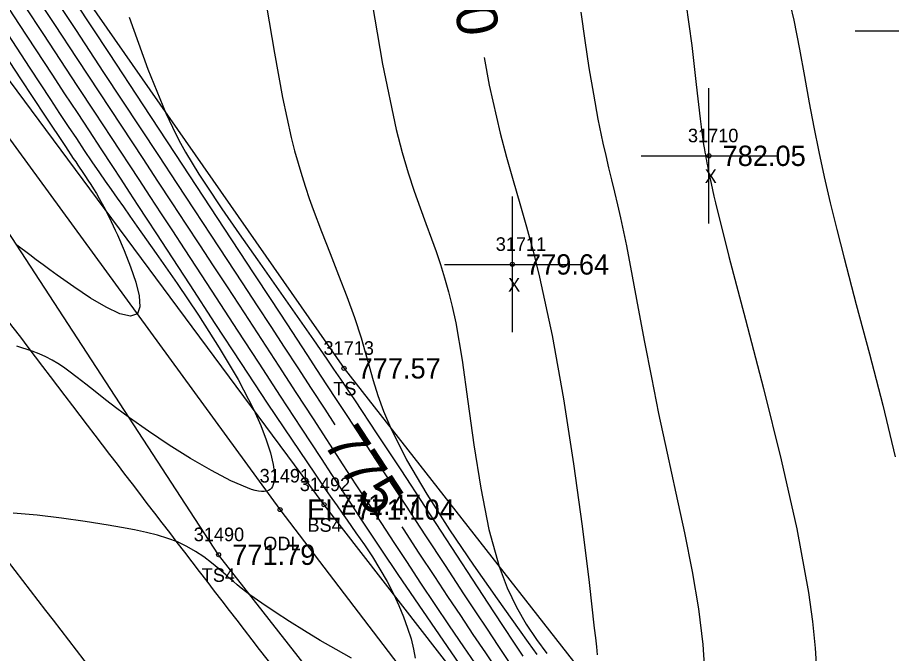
# Model space of a CAD drawing. Extents: x 1376587 to 1378239, y 1000335 to 1003031.
# Drawn here: x 1378117.5 to 1378181.9, y 1000447 to 1000493.9 of the extents above; entities that cross this region are included whole.
import ezdxf

# ---------------------------------------------------------------- set-up
doc = ezdxf.new("R2010")
doc.units = 0
for name, color, linetype in [('RD_DTM_BkLn1', 7, 'Continuous'), ('RD_DTM_BkLn2', 7, 'Continuous'), ('RD_DTM_BkLn_txCode', 7, 'Continuous'), ('RD_DTM_Major1', 7, 'Continuous'), ('RD_DTM_Major1_Lbl', 7, 'Continuous'), ('RD_DTM_Minor1', 7, 'Continuous'), ('RD_EX_H2O', 7, 'Continuous'), ('RD_EX_H2O_txCode', 7, 'Continuous'), ('RD_EX_Misc', 7, 'Continuous'), ('RD_EX_Misc_txCode', 7, 'Continuous'), ('RD_EX_Road', 7, 'Continuous'), ('RD_EX_TX_H2O_ELEV', 7, 'Continuous'), ('RD_EX_TX_Misc_ELEV', 7, 'Continuous'), ('RD_SMD_Locator', 7, 'Continuous')]:
    doc.layers.add(name, color=color, linetype=linetype)

msp = doc.modelspace()

# ---------------------------------------------------------------- linework, layer by layer
at = {"layer": 'RD_DTM_BkLn1'}
msp.add_spline([(1378169.212, 1000387.103), (1378131.506, 1000434.744), (1378095.477, 1000481.988), (1378063.033, 1000526.867), (1378030.177, 1000574.233), (1377998.011, 1000622.539), (1377965.721, 1000673.201), (1377936, 1000721.493), (1377904.113, 1000773.429), (1377890.868, 1000795.129)], degree=3, dxfattribs=at)
at = {"layer": 'RD_DTM_BkLn2'}
for points in [[(1378190.398, 1000393.443), (1378169.827, 1000419.586), (1378140.073, 1000457.945), (1378106.638, 1000503.045), (1378080.309, 1000536.837), (1378054.858, 1000574.217), (1378031.288, 1000609.189), (1378023.609, 1000623.494), (1378023.602, 1000635.418), (1378048.247, 1000654.107), (1378063.88, 1000653.985)], [(1378184.932, 1000389.914), (1378162.528, 1000415.61), (1378132.296, 1000454.253), (1378102.474, 1000500.023), (1378076.88, 1000534.536), (1378051.356, 1000571.753), (1378025.282, 1000608.511), (1378019.607, 1000621.768)], [(1378038.697, 1000617.909), (1378063.36, 1000579.778), (1378090.166, 1000542.645), (1378113.6, 1000508.056), (1378141.542, 1000468.001), (1378167.145, 1000435.28), (1378192.427, 1000404.958)]]:
    msp.add_lwpolyline(points, dxfattribs=at)
at = {"layer": 'RD_DTM_Major1'}
for points in [[(1378119.714, 1000496.067), (1378121.74, 1000492.987), (1378123.816, 1000489.834), (1378127.852, 1000483.703), (1378129.206, 1000481.646), (1378130.491, 1000479.694), (1378131.716, 1000477.83), (1378132.892, 1000476.04), (1378134.029, 1000474.308), (1378135.136, 1000472.618), (1378136.142, 1000471.08), (1378137.137, 1000469.557), (1378138.128, 1000468.038), (1378139.121, 1000466.516), (1378140.123, 1000464.981), (1378140.866, 1000463.841)], [(1378115.635, 1000492.475), (1378117.687, 1000489.356), (1378119.511, 1000486.591), (1378120.998, 1000484.357), (1378121.585, 1000483.483), (1378121.758, 1000483.226), (1378121.922, 1000482.985), (1378122.076, 1000482.757), (1378122.183, 1000482.6), (1378122.479, 1000482.162), (1378122.66, 1000481.891), (1378122.876, 1000481.561), (1378123.084, 1000481.235), (1378123.289, 1000480.898), (1378123.497, 1000480.539), (1378123.714, 1000480.143), (1378123.946, 1000479.698), (1378124.083, 1000479.428), (1378124.225, 1000479.141), (1378124.371, 1000478.838), (1378124.523, 1000478.519), (1378124.677, 1000478.187), (1378124.834, 1000477.842), (1378125.337, 1000476.688), (1378125.807, 1000475.499), (1378126.193, 1000474.357), (1378126.441, 1000473.343), (1378126.499, 1000472.535), (1378126.315, 1000472.016), (1378125.802, 1000471.842), (1378125.007, 1000472.029), (1378124.001, 1000472.501), (1378122.849, 1000473.184), (1378121.62, 1000474.002), (1378120.381, 1000474.881), (1378119.862, 1000475.259), (1378119.354, 1000475.634), (1378118.855, 1000476.006), (1378118.366, 1000476.373), (1378117.414, 1000477.093)], [(1378151.864, 1000490.917), (1378152.25, 1000488.895), (1378153.05, 1000485.356), (1378153.517, 1000483.575), (1378154.001, 1000481.86), (1378154.495, 1000480.164), (1378154.992, 1000478.441), (1378155.485, 1000476.645), (1378155.966, 1000474.73), (1378156.884, 1000470.428), (1378157.718, 1000465.74), (1378158.457, 1000460.952), (1378159.089, 1000456.348), (1378159.606, 1000452.214), (1378159.994, 1000448.834), (1378160.073, 1000448.118), (1378160.145, 1000447.465), (1378160.212, 1000446.868)], [(1378145.792, 1000456.309), (1378145.894, 1000456.153), (1378147.068, 1000454.37), (1378148.212, 1000452.637), (1378149.18, 1000451.177), (1378150.124, 1000449.759), (1378151.05, 1000448.372), (1378151.964, 1000447.006), (1378152.872, 1000445.65)]]:
    msp.add_lwpolyline(points, dxfattribs=at)
at = {"layer": 'RD_DTM_Minor1'}
for points in [[(1378143.432, 1000496.081), (1378144.383, 1000490.44), (1378145.389, 1000485.612), (1378145.825, 1000483.93), (1378146.266, 1000482.429), (1378146.708, 1000481.076), (1378147.146, 1000479.835), (1378147.574, 1000478.675), (1378147.988, 1000477.56), (1378148.327, 1000476.619), (1378148.651, 1000475.668), (1378148.959, 1000474.686), (1378149.25, 1000473.654), (1378149.523, 1000472.553), (1378149.778, 1000471.362), (1378150.246, 1000468.615), (1378150.678, 1000465.564), (1378151.12, 1000462.364), (1378151.619, 1000459.166), (1378152.221, 1000456.124), (1378152.973, 1000453.392), (1378153.578, 1000451.8), (1378154.251, 1000450.388), (1378154.974, 1000449.129), (1378155.726, 1000447.998), (1378156.488, 1000446.966)], [(1378116.148, 1000495.586), (1378117.603, 1000493.361), (1378119.995, 1000489.706), (1378120.946, 1000488.256), (1378121.861, 1000486.861), (1378122.748, 1000485.509), (1378123.615, 1000484.188), (1378124.468, 1000482.887), (1378125.085, 1000481.945), (1378125.708, 1000480.993), (1378126.346, 1000480.016), (1378127.01, 1000479.001), (1378127.707, 1000477.933), (1378128.447, 1000476.797), (1378130.162, 1000474.167), (1378132.028, 1000471.309), (1378133.963, 1000468.356), (1378135.885, 1000465.441), (1378137.711, 1000462.698), (1378139.361, 1000460.26), (1378139.807, 1000459.61), (1378140.232, 1000458.996), (1378140.639, 1000458.411), (1378141.03, 1000457.853), (1378141.407, 1000457.316), (1378141.773, 1000456.797), (1378142.425, 1000455.871), (1378143.045, 1000454.973), (1378143.635, 1000454.086), (1378144.193, 1000453.193), (1378144.718, 1000452.277), (1378145.211, 1000451.321), (1378145.586, 1000450.505), (1378145.93, 1000449.674), (1378146.231, 1000448.847), (1378146.48, 1000448.048), (1378146.667, 1000447.297), (1378146.782, 1000446.616)], [(1378118.578, 1000495.818), (1378120.185, 1000493.373), (1378121.834, 1000490.865), (1378125.125, 1000485.864), (1378126.699, 1000483.473), (1378127.791, 1000481.813), (1378128.846, 1000480.209), (1378129.875, 1000478.645), (1378130.888, 1000477.101), (1378131.897, 1000475.562), (1378132.915, 1000474.008), (1378134.172, 1000472.085), (1378135.446, 1000470.133), (1378136.726, 1000468.17), (1378138, 1000466.214), (1378139.258, 1000464.281), (1378141.466, 1000460.888), (1378142.423, 1000459.419), (1378143.364, 1000457.977), (1378144.293, 1000456.555), (1378145.217, 1000455.147), (1378146.14, 1000453.746), (1378147.187, 1000452.165), (1378148.239, 1000450.587), (1378149.297, 1000449.014), (1378150.362, 1000447.45), (1378151.432, 1000445.895)], [(1378174.152, 1000495.961), (1378174.698, 1000493.677), (1378175.131, 1000491.55), (1378175.497, 1000489.537), (1378175.841, 1000487.596), (1378176.182, 1000485.781), (1378176.55, 1000483.966), (1378176.951, 1000482.122), (1378177.39, 1000480.221), (1378177.873, 1000478.235), (1378178.407, 1000476.136), (1378179.309, 1000472.717), (1378180.28, 1000469.071), (1378181.258, 1000465.295), (1378182.183, 1000461.483)], [(1378121.727, 1000495.016), (1378124.228, 1000491.213), (1378126.703, 1000487.447), (1378129.063, 1000483.856), (1378130.664, 1000481.421), (1378132.164, 1000479.139), (1378134.896, 1000474.982), (1378136.142, 1000473.083), (1378137.319, 1000471.287), (1378138.066, 1000470.145), (1378138.798, 1000469.027), (1378139.525, 1000467.914), (1378140.259, 1000466.791), (1378141.011, 1000465.639), (1378141.792, 1000464.442), (1378144.594, 1000460.152), (1378146.069, 1000457.897), (1378147.546, 1000455.644), (1378148.988, 1000453.449), (1378150.359, 1000451.369), (1378151.243, 1000450.034), (1378152.084, 1000448.766), (1378152.891, 1000447.554), (1378153.671, 1000446.384)], [(1378135.823, 1000494.726), (1378136.41, 1000491.251), (1378137.012, 1000487.983), (1378137.651, 1000485.039), (1378137.9, 1000484.056), (1378138.156, 1000483.123), (1378138.422, 1000482.231), (1378138.696, 1000481.372), (1378138.98, 1000480.534), (1378139.274, 1000479.709), (1378139.885, 1000478.083), (1378140.516, 1000476.471), (1378141.145, 1000474.878), (1378141.751, 1000473.308), (1378142.313, 1000471.763), (1378142.809, 1000470.248), (1378143.111, 1000469.204), (1378143.399, 1000468.159), (1378143.699, 1000467.097), (1378144.04, 1000466.001), (1378144.45, 1000464.853), (1378144.957, 1000463.637), (1378146.152, 1000461.263), (1378147.642, 1000458.713), (1378149.322, 1000456.086), (1378151.087, 1000453.479), (1378152.831, 1000450.992), (1378154.449, 1000448.723), (1378155.119, 1000447.786), (1378155.746, 1000446.905)], [(1378166.754, 1000494.961), (1378167.176, 1000491.811), (1378167.503, 1000488.948), (1378167.794, 1000486.401), (1378167.844, 1000486.01), (1378167.894, 1000485.626), (1378167.946, 1000485.249), (1378168, 1000484.877), (1378168.056, 1000484.507), (1378168.115, 1000484.139), (1378168.149, 1000483.939), (1378168.183, 1000483.739), (1378168.219, 1000483.538), (1378168.255, 1000483.335), (1378168.293, 1000483.132), (1378168.333, 1000482.926), (1378168.416, 1000482.505), (1378168.505, 1000482.073), (1378168.601, 1000481.628), (1378168.703, 1000481.169), (1378168.812, 1000480.692), (1378168.929, 1000480.197), (1378169.92, 1000476.256), (1378171.145, 1000471.597), (1378172.476, 1000466.505), (1378173.78, 1000461.262), (1378174.929, 1000456.151), (1378175.792, 1000451.455), (1378176.08, 1000449.34), (1378176.277, 1000447.358), (1378176.395, 1000445.469)], [(1378118.042, 1000494.66), (1378119.329, 1000492.698), (1378121.889, 1000488.8), (1378123.145, 1000486.89), (1378124.374, 1000485.023), (1378126.407, 1000481.93), (1378127.236, 1000480.669), (1378128.063, 1000479.409), (1378128.899, 1000478.132), (1378129.756, 1000476.823), (1378130.645, 1000475.463), (1378132.125, 1000473.195), (1378133.676, 1000470.816), (1378135.26, 1000468.384), (1378136.841, 1000465.956), (1378138.383, 1000463.592), (1378139.849, 1000461.348), (1378140.627, 1000460.161), (1378141.378, 1000459.016), (1378142.113, 1000457.9), (1378142.841, 1000456.8), (1378143.571, 1000455.701), (1378144.313, 1000454.59), (1378145.515, 1000452.802), (1378146.741, 1000450.992), (1378147.962, 1000449.201), (1378149.149, 1000447.472), (1378150.274, 1000445.844)], [(1378159.003, 1000494.276), (1378159.296, 1000492.192), (1378159.602, 1000490.176), (1378159.923, 1000488.236), (1378160.263, 1000486.379), (1378160.626, 1000484.614), (1378160.833, 1000483.695), (1378161.046, 1000482.792), (1378161.263, 1000481.894), (1378161.483, 1000480.987), (1378161.703, 1000480.06), (1378161.922, 1000479.099), (1378162.359, 1000477.03), (1378162.794, 1000474.797), (1378163.24, 1000472.423), (1378163.705, 1000469.929), (1378164.202, 1000467.337), (1378164.739, 1000464.67), (1378165.365, 1000461.746), (1378166.012, 1000458.8), (1378166.637, 1000455.876), (1378167.202, 1000453.013), (1378167.667, 1000450.254), (1378167.991, 1000447.64), (1378168.129, 1000445.731)], [(1378125.711, 1000493.911), (1378127.089, 1000490.069), (1378128.406, 1000486.831), (1378128.893, 1000485.782), (1378129.373, 1000484.832), (1378129.853, 1000483.957), (1378130.34, 1000483.13), (1378130.843, 1000482.324), (1378131.369, 1000481.515), (1378132.541, 1000479.767), (1378133.812, 1000477.921), (1378135.153, 1000476.005), (1378137.922, 1000472.072), (1378139.29, 1000470.112), (1378139.787, 1000469.393), (1378140.281, 1000468.674), (1378140.776, 1000467.949), (1378141.276, 1000467.212), (1378141.785, 1000466.458), (1378142.306, 1000465.68), (1378143.967, 1000463.181), (1378145.724, 1000460.513), (1378147.519, 1000457.771), (1378150.993, 1000452.445), (1378152.557, 1000450.05), (1378153.321, 1000448.885), (1378154.038, 1000447.794), (1378154.717, 1000446.764)], [(1378116.726, 1000492.684), (1378118.388, 1000490.136), (1378119.9, 1000487.829), (1378120.574, 1000486.804), (1378121.207, 1000485.847), (1378121.808, 1000484.944), (1378122.388, 1000484.081), (1378122.956, 1000483.242), (1378123.524, 1000482.414), (1378123.942, 1000481.809), (1378124.37, 1000481.194), (1378124.812, 1000480.563), (1378125.272, 1000479.909), (1378125.756, 1000479.224), (1378126.267, 1000478.5), (1378127.691, 1000476.483), (1378129.235, 1000474.26), (1378130.813, 1000471.911), (1378132.339, 1000469.521), (1378133.726, 1000467.17), (1378134.887, 1000464.94), (1378135.4, 1000463.797), (1378135.813, 1000462.733), (1378136.122, 1000461.765), (1378136.321, 1000460.91), (1378136.406, 1000460.184), (1378136.371, 1000459.606), (1378136.328, 1000459.438), (1378136.269, 1000459.292), (1378136.191, 1000459.168), (1378136.095, 1000459.068), (1378135.978, 1000458.991), (1378135.84, 1000458.94), (1378135.666, 1000458.913), (1378135.466, 1000458.914), (1378135.242, 1000458.943), (1378134.994, 1000458.997), (1378134.723, 1000459.075), (1378134.429, 1000459.176), (1378133.201, 1000459.708), (1378131.774, 1000460.455), (1378130.23, 1000461.354), (1378128.651, 1000462.345), (1378127.118, 1000463.366), (1378125.714, 1000464.355), (1378124.782, 1000465.047), (1378123.95, 1000465.689), (1378123.201, 1000466.282), (1378122.514, 1000466.83), (1378121.871, 1000467.334), (1378121.254, 1000467.796), (1378120.85, 1000468.08), (1378120.44, 1000468.348), (1378120.013, 1000468.6), (1378119.56, 1000468.838), (1378119.073, 1000469.062), (1378118.54, 1000469.274), (1378117.427, 1000469.632)], [(1378142.097, 1000446.612), (1378140.96, 1000447.255), (1378139.792, 1000447.937), (1378138.635, 1000448.631), (1378137.514, 1000449.326), (1378136.454, 1000450.01), (1378135.478, 1000450.67), (1378134.61, 1000451.295), (1378134.276, 1000451.55), (1378133.963, 1000451.797), (1378133.668, 1000452.038), (1378133.386, 1000452.274), (1378133.114, 1000452.505), (1378132.849, 1000452.734), (1378132.306, 1000453.201), (1378131.761, 1000453.654), (1378131.198, 1000454.087), (1378130.604, 1000454.492), (1378129.963, 1000454.864), (1378129.261, 1000455.196), (1378128.558, 1000455.46), (1378127.793, 1000455.692), (1378126.968, 1000455.9), (1378126.084, 1000456.089), (1378125.142, 1000456.265), (1378124.144, 1000456.436), (1378122.466, 1000456.701), (1378120.707, 1000456.95), (1378118.92, 1000457.164), (1378117.16, 1000457.326)]]:
    msp.add_lwpolyline(points, dxfattribs=at)
at = {"layer": 'RD_EX_H2O'}
msp.add_lwpolyline([(1378187.963, 1000391.619), (1378166.952, 1000418.069), (1378136.831, 1000457.58), (1378104.578, 1000501.856), (1378079.015, 1000536.042), (1378053.898, 1000573.861), (1378029.308, 1000608.167), (1378022.926, 1000618.73)], dxfattribs=at)
at = {"layer": 'RD_EX_Misc'}
for p, q in [((1378179.231, 1000492.892), (1378189.231, 1000492.892)), ((1378168.449, 1000478.677), (1378168.449, 1000488.677)), ((1378163.449, 1000483.677), (1378173.449, 1000483.677)), ((1378153.956, 1000470.666), (1378153.956, 1000480.666)), ((1378148.956, 1000475.666), (1378158.956, 1000475.666))]:
    msp.add_line(p, q, dxfattribs=at)
at = {"layer": 'RD_EX_Road'}
for points in [[(1378177.15, 1000392.854), (1378139.733, 1000441.521), (1378104.671, 1000487.69), (1378071.786, 1000533.085), (1378038.454, 1000579.804), (1378007.554, 1000627.96), (1377974.27, 1000678.859), (1377944.465, 1000727.117), (1377913.028, 1000778.581), (1377899.668, 1000800.294)], [(1378161.362, 1000381.162), (1378123.914, 1000428.538), (1378087.578, 1000476.324), (1378055.075, 1000520.944), (1378021.673, 1000568.713), (1377989.952, 1000617.081), (1377957.327, 1000668.378), (1377927.534, 1000716.552), (1377895.409, 1000768.824), (1377883.752, 1000788.501)]]:
    msp.add_spline(points, degree=3, dxfattribs=at)
at = {"layer": 'RD_SMD_Locator'}
for centre in [(1378168.449, 1000483.677), (1378153.956, 1000475.666), (1378141.542, 1000468.001), (1378140.073, 1000457.945), (1378136.831, 1000457.58), (1378132.296, 1000454.253)]:
    msp.add_circle(centre, 0.15, dxfattribs=at)

# ---------------------------------------------------------------- texts
at = {"layer": 'RD_DTM_BkLn_txCode'}
for s, p in [('31713', (1378140.03, 1000469.001)), ('TS', (1378140.747, 1000466.001)), ('31492', (1378138.278, 1000458.945)), ('BS4', (1378138.845, 1000455.945)), ('31490', (1378130.461, 1000455.253)), ('TS4', (1378131.052, 1000452.253))]:
    msp.add_text(s, height=1, dxfattribs=at).set_placement(p)
at = {"layer": 'RD_DTM_Major1_Lbl'}
for s, rotation, p in [('780', 279.44742, (1378148.961, 1000498.946)), ('775', 303.18359, (1378139.938, 1000462.514))]:
    msp.add_text(s, height=3, rotation=rotation, dxfattribs=at).set_placement(p)
at = {"layer": 'RD_EX_H2O_txCode'}
for s, p in [('31491', (1378135.319, 1000459.58)), ('ODL', (1378135.587, 1000454.58))]:
    msp.add_text(s, height=1, dxfattribs=at).set_placement(p)
at = {"layer": 'RD_EX_Misc_txCode'}
for s, p in [('31710', (1378166.898, 1000484.677)), ('X', (1378168.134, 1000481.677)), ('31711', (1378152.728, 1000476.666)), ('X', (1378153.641, 1000473.666))]:
    msp.add_text(s, height=1, dxfattribs=at).set_placement(p)
at = {"layer": 'RD_EX_TX_H2O_ELEV'}
msp.add_text('EL=771.104', height=1.5, dxfattribs=at).set_placement((1378138.831, 1000456.83))
at = {"layer": 'RD_EX_TX_Misc_ELEV'}
for s, p in [('782.05', (1378169.449, 1000482.927)), ('779.64', (1378154.956, 1000474.916)), ('777.57', (1378142.542, 1000467.251)), ('771.47', (1378141.073, 1000457.195)), ('771.79', (1378133.296, 1000453.503))]:
    msp.add_text(s, height=1.5, dxfattribs=at).set_placement(p)

doc.saveas('drawing.dxf')
